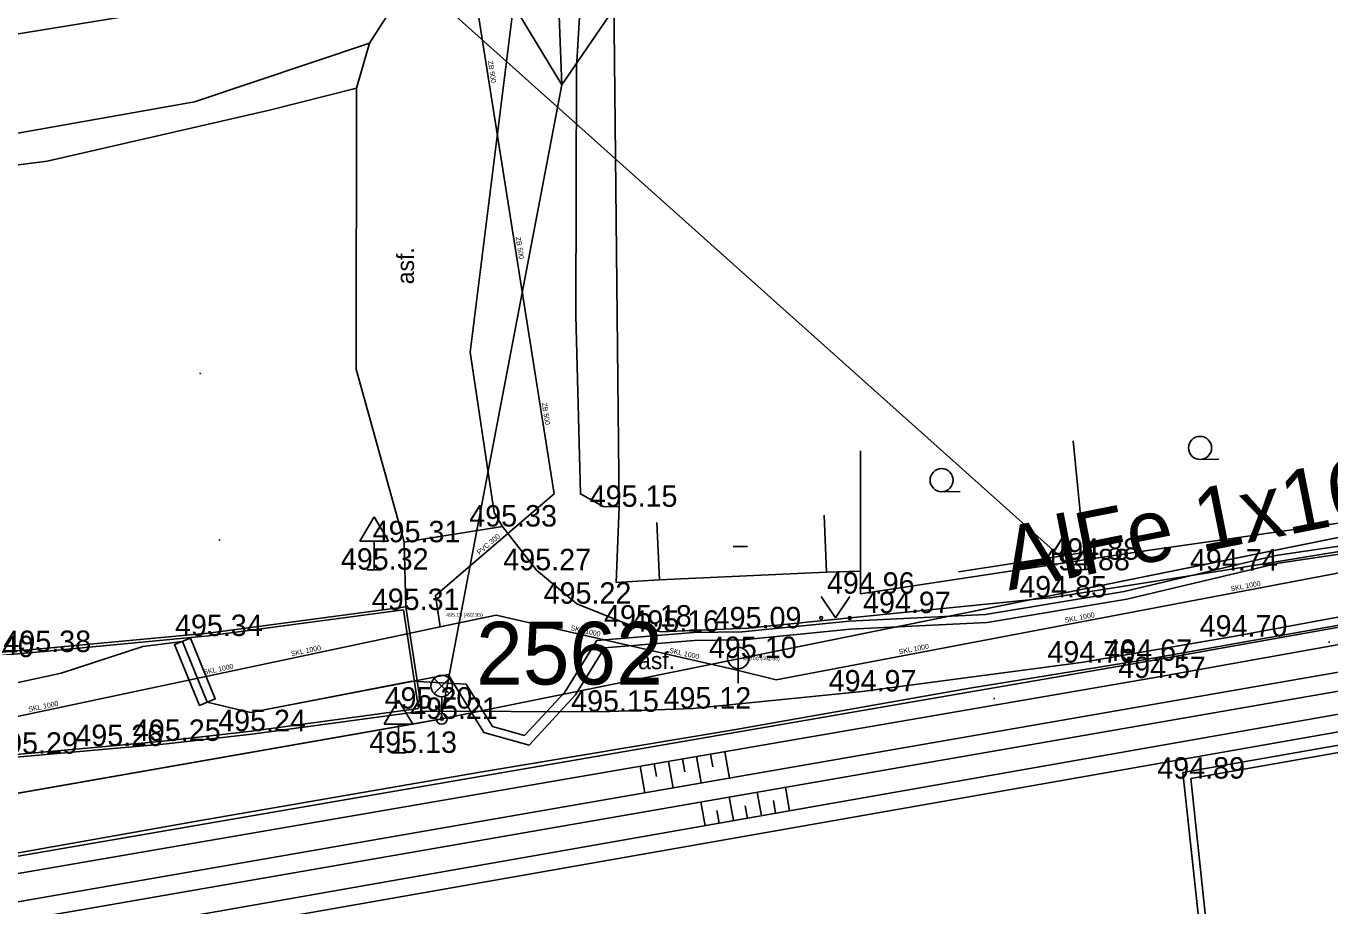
# Model space of a CAD drawing. Extents: x -669642 to -669119, y -1131006 to -1130466.
# Drawn here: x -669315.89 to -669270.3, y -1130602.21 to -1130571.42 of the extents above; entities that cross this region are included whole.
import ezdxf

# ---------------------------------------------------------------- set-up
doc = ezdxf.new("R2010")
doc.units = 0
for name, color, linetype in [('G_Bod_tecka', 7, 'Continuous'), ('G_Bod_vyska', 7, 'Continuous'), ('G_Breh_Teren', 7, 'Continuous'), ('G_Budovy-znacky', 7, 'Continuous'), ('G_Budovy_Objekty', 7, 'Continuous'), ('G_Cesty_Schody', 7, 'Continuous'), ('G_Objekty_dopravni', 7, 'Continuous'), ('G_Objekty_technicke', 7, 'Continuous'), ('G_Plochy_zpevnene', 7, 'Continuous'), ('G_Ploty', 7, 'Continuous'), ('G_Ploty_vstupy', 7, 'Continuous'), ('G_Popisy_povrchu', 7, 'Continuous'), ('G_Site-kanalizace', 7, 'Continuous'), ('G_Site-Sloupy', 7, 'Continuous'), ('G_Vyskopis-bod_terenu', 7, 'Continuous'), ('G_Vyskove_srafy', 7, 'Continuous'), ('G_Z_CHRANICKA-TEPLOVOD_kotovane', 7, 'Continuous'), ('G_Z_ELsilove_nadz_kotovane', 7, 'Continuous'), ('G_Z_ELsilove_podz_kotovane', 7, 'Continuous'), ('G_Z_KANAL_podz_kotovane', 7, 'Continuous'), ('G_Z_SPOJE_nadz_kotovane', 7, 'Continuous'), ('G_Z_SPOJE_podz_kotovane', 7, 'Continuous'), ('G_Zabradli_Svodidla', 7, 'Continuous'), ('G_Zelen-Znacky', 7, 'Continuous'), ('Vrstva 1', 7, 'Continuous'), ('Vrstva 12', 7, 'Continuous'), ('Vrstva 2', 7, 'Continuous'), ('Vrstva 3', 7, 'Continuous'), ('Vrstva 4', 7, 'Continuous'), ('Vrstva 62', 7, 'Continuous'), ('Vrstva 8', 7, 'Continuous')]:
    doc.layers.add(name, color=color, linetype=linetype)

msp = doc.modelspace()

# ---------------------------------------------------------------- linework, layer by layer
at = {"layer": 'G_Bod_tecka'}
for p, q in [((-669295.16, -1130588.24), (-669295.16, -1130588.24)), ((-669299.23, -1130588.93), (-669299.23, -1130588.93)), ((-669302.67, -1130589.48), (-669302.67, -1130589.48)), ((-669303.72, -1130590.44), (-669303.72, -1130590.44)), ((-669298.04, -1130590.46), (-669298.04, -1130590.46)), ((-669279.2, -1130590.46), (-669279.2, -1130590.46)), ((-669278.88, -1130590.09), (-669278.88, -1130590.09)), ((-669274.03, -1130590.47), (-669274.03, -1130590.47)), ((-669286.72, -1130591.28), (-669286.72, -1130591.28)), ((-669302.7, -1130591.85), (-669302.7, -1130591.85)), ((-669296.63, -1130591.63), (-669296.63, -1130591.63)), ((-669280, -1130591.41), (-669280, -1130591.41)), ((-669285.46, -1130591.96), (-669285.46, -1130591.96)), ((-669309.52, -1130592.76), (-669309.52, -1130592.76)), ((-669294.67, -1130592.43), (-669294.67, -1130592.43)), ((-669293.69, -1130592.61), (-669293.69, -1130592.61)), ((-669290.66, -1130592.49), (-669290.66, -1130592.49)), ((-669273.68, -1130592.78), (-669273.68, -1130592.78)), ((-669315.52, -1130593.32), (-669315.52, -1130593.32)), ((-669290.97, -1130593.53), (-669290.97, -1130593.53)), ((-669277.01, -1130593.63), (-669277.01, -1130593.63)), ((-669279, -1130593.69), (-669279, -1130593.69)), ((-669276.55, -1130594.23), (-669276.55, -1130594.23)), ((-669286.66, -1130594.7), (-669286.66, -1130594.7)), ((-669302.17, -1130595.3), (-669302.17, -1130595.3)), ((-669295.81, -1130595.41), (-669295.81, -1130595.41)), ((-669292.58, -1130595.3), (-669292.58, -1130595.3)), ((-669301.36, -1130595.66), (-669301.36, -1130595.66)), ((-669308.01, -1130596.09), (-669308.01, -1130596.09)), ((-669312.99, -1130596.61), (-669312.99, -1130596.61)), ((-669310.99, -1130596.43), (-669310.99, -1130596.43)), ((-669302.87, -1130596.85), (-669302.87, -1130596.85)), ((-669275.17, -1130597.75), (-669275.17, -1130597.75))]:
    msp.add_line(p, q, dxfattribs=at)
at = {"layer": 'G_Breh_Teren'}
for p, q in [((-669295.16, -1130588.24), (-669295.71, -1130588.23)), ((-669263.31, -1130592.86), (-669321.43, -1130602.98)), ((-669263.2, -1130593.5), (-669321.32, -1130603.62))]:
    msp.add_line(p, q, dxfattribs=at)
msp.add_lwpolyline([(-669295.71, -1130588.23), (-669296.51, -1130587.79), (-669296.67, -1130581.54), (-669296.65, -1130572.86), (-669296.25, -1130566.21)], dxfattribs=at)
at = {"layer": 'G_Budovy-znacky'}
msp.add_line((-669291.17, -1130589.63), (-669290.67, -1130589.63), dxfattribs=at)
at = {"layer": 'G_Budovy_Objekty'}
for p, q in [((-669287.9, -1130590.53), (-669287.99, -1130588.53)), ((-669293.75, -1130590.79), (-669293.84, -1130588.79)), ((-669287.9, -1130590.53), (-669293.75, -1130590.79))]:
    msp.add_line(p, q, dxfattribs=at)
at = {"layer": 'G_Cesty_Schody'}
for p, q in [((-669302.7, -1130591.85), (-669309.52, -1130592.76)), ((-669302.17, -1130595.3), (-669302.7, -1130591.85)), ((-669309.52, -1130592.76), (-669315.53, -1130593.32)), ((-669308.01, -1130596.09), (-669302.17, -1130595.3))]:
    msp.add_line(p, q, dxfattribs=at)
for points in [[(-669358.7, -1130582.84), (-669349.67, -1130580.25), (-669339.37, -1130577.97), (-669326.4, -1130576.61), (-669318.76, -1130575.62), (-669310, -1130574.07), (-669303.88, -1130572.02)], [(-669304.34, -1130573.59), (-669307.38, -1130574.36), (-669315.15, -1130576.14), (-669322.53, -1130577.09), (-669335.09, -1130578.61), (-669345.89, -1130580.45), (-669355.7, -1130583.04)], [(-669315.53, -1130593.32), (-669317.5, -1130593.5), (-669319.51, -1130593.59), (-669322.87, -1130593.54), (-669325.49, -1130593.31), (-669328.44, -1130592.66), (-669331.33, -1130591.85), (-669335.07, -1130590.4), (-669339.68, -1130588.48), (-669344.27, -1130586.54)], [(-669341.06, -1130591.69), (-669338.29, -1130592.84), (-669335.49, -1130594.04), (-669333.35, -1130594.86), (-669330.72, -1130595.66), (-669328.77, -1130596.17), (-669326.93, -1130596.59), (-669324.72, -1130596.92), (-669322.94, -1130597.02), (-669320.89, -1130597.08), (-669318.97, -1130597.07), (-669317.97, -1130597.04), (-669315.98, -1130596.88), (-669312.99, -1130596.61)], [(-669312.99, -1130596.61), (-669310.99, -1130596.43), (-669308.01, -1130596.09)]]:
    msp.add_lwpolyline(points, dxfattribs=at)
at = {"layer": 'G_Objekty_dopravni'}
for p, q in [((-669304.22, -1130589.44), (-669303.72, -1130588.59)), ((-669303.72, -1130588.59), (-669303.22, -1130589.44)), ((-669304.22, -1130589.44), (-669303.22, -1130589.44)), ((-669303.72, -1130590.44), (-669303.72, -1130589.44)), ((-669303.97, -1130590.44), (-669303.47, -1130590.44)), ((-669303.37, -1130595.85), (-669302.87, -1130595)), ((-669302.87, -1130595), (-669302.37, -1130595.85)), ((-669303.37, -1130595.85), (-669302.37, -1130595.85)), ((-669302.87, -1130596.85), (-669302.87, -1130595.85)), ((-669303.12, -1130596.85), (-669302.62, -1130596.85))]:
    msp.add_line(p, q, dxfattribs=at)
at = {"layer": 'G_Objekty_technicke'}
for p, q in [((-669301.625, -1130594.245), (-669301.095, -1130594.775)), ((-669301.625, -1130594.775), (-669301.095, -1130594.245)), ((-669301.36, -1130595.66), (-669301.36, -1130594.885))]:
    msp.add_line(p, q, dxfattribs=at)
for centre, radius in [((-669301.36, -1130594.51), 0.375), ((-669301.36, -1130595.66), 0.19), ((-669301.36, -1130595.66), 0.05)]:
    msp.add_circle(centre, radius, dxfattribs=at)
at = {"layer": 'G_Plochy_zpevnene'}
for p, q in [((-669239.18, -1130586.94), (-669276.65, -1130593.64)), ((-669276.55, -1130594.23), (-669239.04, -1130587.52)), ((-669274.03, -1130590.47), (-669267.43, -1130589.39)), ((-669321.18, -1130604.5), (-669238.93, -1130590.03)), ((-669280, -1130591.41), (-669274.03, -1130590.47)), ((-669321.04, -1130605.09), (-669238.79, -1130590.62)), ((-669309.53, -1130592.66), (-669302.62, -1130591.74)), ((-669302.06, -1130595.39), (-669302.62, -1130591.74)), ((-669285.46, -1130591.96), (-669280, -1130591.41)), ((-669273.68, -1130592.78), (-669267.14, -1130591.57)), ((-669290.66, -1130592.49), (-669285.46, -1130591.96)), ((-669315.54, -1130593.22), (-669309.53, -1130592.66)), ((-669279, -1130593.69), (-669273.68, -1130592.78)), ((-669276.65, -1130593.64), (-669321.72, -1130601.42)), ((-669286.66, -1130594.7), (-669279, -1130593.69)), ((-669276.55, -1130594.23), (-669321.59, -1130602.01)), ((-669292.58, -1130595.3), (-669286.66, -1130594.7)), ((-669308, -1130596.19), (-669302.06, -1130595.39)), ((-669302.06, -1130595.39), (-669295.81, -1130595.41)), ((-669295.81, -1130595.41), (-669292.58, -1130595.3))]:
    msp.add_line(p, q, dxfattribs=at)
for points in [[(-669296.25, -1130566.21), (-669298.83, -1130570.51), (-669300.36, -1130582.83), (-669299.53, -1130588.44), (-669299.23, -1130588.93)], [(-669301.18, -1130566.89), (-669302, -1130569.07), (-669303.88, -1130572.02), (-669304.34, -1130573.59), (-669304.35, -1130583.42), (-669302.67, -1130589.48)], [(-669302.62, -1130591.74), (-669302.67, -1130589.48), (-669299.23, -1130588.93), (-669298.04, -1130590.46), (-669296.63, -1130591.63), (-669294.67, -1130592.43), (-669293.69, -1130592.61), (-669290.66, -1130592.49)], [(-669341.1, -1130591.78), (-669338.33, -1130592.93), (-669335.53, -1130594.13), (-669333.38, -1130594.95), (-669330.75, -1130595.76), (-669328.79, -1130596.27), (-669326.95, -1130596.69), (-669324.73, -1130597.02), (-669322.94, -1130597.12), (-669320.89, -1130597.18), (-669318.97, -1130597.17), (-669317.96, -1130597.14), (-669315.97, -1130596.98), (-669312.98, -1130596.71)], [(-669319.51, -1130593.49), (-669317.51, -1130593.4), (-669315.54, -1130593.22)], [(-669312.98, -1130596.71), (-669310.98, -1130596.53), (-669308, -1130596.19)]]:
    msp.add_lwpolyline(points, dxfattribs=at)
at = {"layer": 'G_Ploty'}
for p, q in [((-669295.16, -1130588.24), (-669295.38, -1130566.1)), ((-669286.72, -1130591.28), (-669286.72, -1130586.28)), ((-669278.9, -1130589.84), (-669279.28, -1130585.93)), ((-669269.12, -1130588.68), (-669276.6, -1130589.76)), ((-669278.9, -1130589.84), (-669283.29, -1130590.51)), ((-669278.88, -1130590.09), (-669278.9, -1130589.84)), ((-669277.69, -1130589.92), (-669278.88, -1130590.09)), ((-669278.88, -1130590.09), (-669283.26, -1130590.76)), ((-669293.75, -1130590.79), (-669295.26, -1130590.89)), ((-669286.72, -1130590.49), (-669287.9, -1130590.53)), ((-669250.3, -1130593.11), (-669275.44, -1130597.54)), ((-669275.17, -1130597.75), (-669250.26, -1130593.35)), ((-669275.44, -1130597.54), (-669274.01, -1130610.89)), ((-669273.76, -1130610.86), (-669275.17, -1130597.75))]:
    msp.add_line(p, q, dxfattribs=at)
msp.add_lwpolyline([(-669322.61, -1130572.19), (-669322.43, -1130573.43), (-669316.82, -1130571.8), (-669306.98, -1130570.19), (-669307.07, -1130569.33)], dxfattribs=at)
at = {"layer": 'G_Ploty_vstupy'}
for p, q in [((-669295.16, -1130588.24), (-669295.26, -1130590.89)), ((-669277.69, -1130589.92), (-669276.6, -1130589.76)), ((-669286.72, -1130591.28), (-669283.26, -1130590.76))]:
    msp.add_line(p, q, dxfattribs=at)
at = {"layer": 'G_Site-kanalizace'}
msp.add_line((-669290.99, -1130593.155), (-669290.99, -1130594.405), dxfattribs=at)
msp.add_circle((-669290.99, -1130593.53), 0.375, dxfattribs=at)
at = {"layer": 'G_Site-Sloupy'}
msp.add_circle((-669279.2, -1130590.46), 0.2, dxfattribs=at)
for radius in [0.18, 0.16, 0.14, 0.12, 0.1, 0.08, 0.06, 0.04, 0.02]:
    msp.add_arc((-669279.2, -1130590.46), radius, 180, 0, dxfattribs=at)
at = {"layer": 'G_Vyskopis-bod_terenu'}
for p, q in [((-669309.81, -1130583.57), (-669309.79, -1130583.57)), ((-669309.8, -1130583.555), (-669309.8, -1130583.57)), ((-669309.8, -1130583.585), (-669309.8, -1130583.57)), ((-669309.14, -1130589.4), (-669309.12, -1130589.4)), ((-669309.13, -1130589.385), (-669309.13, -1130589.4)), ((-669309.13, -1130589.415), (-669309.13, -1130589.4)), ((-669270.34, -1130592.97), (-669270.32, -1130592.97)), ((-669270.33, -1130592.955), (-669270.33, -1130592.97)), ((-669270.33, -1130592.985), (-669270.33, -1130592.97)), ((-669282.05, -1130594.95), (-669282.03, -1130594.95)), ((-669282.04, -1130594.935), (-669282.04, -1130594.95)), ((-669282.04, -1130594.965), (-669282.04, -1130594.95))]:
    msp.add_line(p, q, dxfattribs=at)
at = {"layer": 'G_Vyskove_srafy'}
for p, q in [((-669291.46, -1130596.81), (-669291.3, -1130597.73)), ((-669294.42, -1130597.32), (-669294.26, -1130598.25)), ((-669293.93, -1130597.23), (-669293.85, -1130597.68)), ((-669293.43, -1130597.15), (-669293.27, -1130598.08)), ((-669292.94, -1130597.06), (-669292.86, -1130597.51)), ((-669292.45, -1130596.98), (-669292.29, -1130597.9)), ((-669291.96, -1130596.89), (-669291.88, -1130597.34))]:
    msp.add_line(p, q, dxfattribs=at)
for points in [[(-669290.18, -1130599.05), (-669290.33, -1130598.22)], [(-669289.2, -1130598.88), (-669289.34, -1130598.05)], [(-669292.15, -1130599.4), (-669292.3, -1130598.56)], [(-669291.16, -1130599.22), (-669291.31, -1130598.39)], [(-669289.69, -1130598.96), (-669289.76, -1130598.52)], [(-669291.66, -1130599.31), (-669291.74, -1130598.87)], [(-669290.67, -1130599.14), (-669290.75, -1130598.7)]]:
    msp.add_lwpolyline(points, dxfattribs=at)
at = {"layer": 'G_Z_CHRANICKA-TEPLOVOD_kotovane'}
msp.add_lwpolyline([(-669310.148, -1130592.833), (-669309.278, -1130594.961), (-669309.833, -1130595.188), (-669310.703, -1130593.06)], close=True, dxfattribs=at)
at = {"layer": 'G_Z_ELsilove_nadz_kotovane'}
msp.add_lwpolyline([(-669302.94, -1130569.21), (-669279.2, -1130590.46), (-669278.508, -1130590.398)], dxfattribs=at)
at = {"layer": 'G_Z_ELsilove_podz_kotovane'}
for points in [[(-669335.66, -1130601.68), (-669301.36, -1130595.66), (-669264.19, -1130588.13), (-669223.67, -1130580.18), (-669196.59, -1130561.75), (-669196.42, -1130548.14)], [(-669211.64, -1130571.98), (-669216.03, -1130573.57), (-669218.46, -1130574.18), (-669223.13, -1130576.06), (-669226.18, -1130577.44), (-669233.51, -1130580.09), (-669233.78, -1130580.1), (-669244.31, -1130582.95), (-669254.55, -1130586.05), (-669260.23, -1130587.78), (-669266.35, -1130589.08), (-669272.19, -1130589.94), (-669277.5, -1130591.2), (-669282.34, -1130592.01), (-669287.11, -1130592.24), (-669290.85, -1130592.62), (-669292.56, -1130592.64), (-669295.94, -1130592.92), (-669297.06, -1130594.72), (-669298.46, -1130596.24), (-669299.58, -1130595.93), (-669300.5, -1130594.45), (-669302.41, -1130594.34)], [(-669302.41, -1130594.34), (-669308.043, -1130595.433), (-669309.556, -1130595.075), (-669310.426, -1130592.947), (-669311.813, -1130593.133), (-669314.669, -1130594.062), (-669321.231, -1130595.479), (-669332.462, -1130596.943), (-669347.246, -1130599.3), (-669361.05, -1130601.573), (-669379.16, -1130605.127)]]:
    msp.add_lwpolyline(points, dxfattribs=at)
at = {"layer": 'G_Z_KANAL_podz_kotovane'}
for p, q in [((-669300.29, -1130569.66), (-669297.43, -1130587.79)), ((-669327.79, -1130598.03), (-669301.41, -1130592.44))]:
    msp.add_line(p, q, dxfattribs=at)
for points in [[(-669291.03, -1130593.96), (-669289.67, -1130594.29), (-669246.97, -1130586.18)], [(-669297.43, -1130587.79), (-669301.58, -1130591.34), (-669301.41, -1130592.44)], [(-669301.41, -1130592.44), (-669299.45, -1130592.03), (-669291.03, -1130593.96)]]:
    msp.add_lwpolyline(points, dxfattribs=at)
at = {"layer": 'G_Z_SPOJE_nadz_kotovane'}
for points in [[(-669297.16, -1130573.48), (-669298.14, -1130548.25)], [(-669297.16, -1130573.48), (-669285.55, -1130556.49), (-669285.2, -1130555.99)], [(-669297.16, -1130573.48), (-669303.87, -1130562.38), (-669304.44, -1130561.44)], [(-669374.41, -1130627.52), (-669335.65, -1130601.68), (-669301.39, -1130595.67), (-669297.16, -1130573.48)]]:
    msp.add_lwpolyline(points, dxfattribs=at)
at = {"layer": 'G_Z_SPOJE_podz_kotovane'}
for points in [[(-669211.394, -1130572.2), (-669215.891, -1130573.829), (-669218.312, -1130574.437), (-669222.943, -1130576.301), (-669226.001, -1130577.685), (-669233.418, -1130580.366), (-669233.708, -1130580.377), (-669244.179, -1130583.211), (-669254.412, -1130586.309), (-669260.111, -1130588.045), (-669266.266, -1130589.352), (-669272.1, -1130590.211), (-669277.406, -1130591.47), (-669282.289, -1130592.287), (-669287.074, -1130592.518), (-669290.823, -1130592.899), (-669292.537, -1130592.919), (-669295.662, -1130593.178), (-669296.679, -1130594.813), (-669298.307, -1130596.58), (-669299.886, -1130596.142), (-669301.134, -1130594.102)], [(-669211.394, -1130572.2), (-669215.891, -1130573.829), (-669218.312, -1130574.437), (-669222.943, -1130576.301), (-669226.001, -1130577.685), (-669233.418, -1130580.366), (-669233.708, -1130580.377), (-669244.179, -1130583.211), (-669254.412, -1130586.309), (-669260.111, -1130588.045), (-669266.266, -1130589.352), (-669272.1, -1130590.211), (-669277.406, -1130591.47), (-669282.289, -1130592.287), (-669287.074, -1130592.518), (-669290.823, -1130592.899), (-669292.537, -1130592.919), (-669295.662, -1130593.178), (-669296.679, -1130594.813), (-669298.307, -1130596.58), (-669299.886, -1130596.142), (-669301.134, -1130594.102)], [(-669379.16, -1130605.127), (-669361.05, -1130601.573), (-669347.246, -1130599.3), (-669332.462, -1130596.943), (-669321.231, -1130595.479), (-669314.669, -1130594.062), (-669311.813, -1130593.133), (-669310.426, -1130592.947), (-669309.556, -1130595.075), (-669308.043, -1130595.433), (-669302.403, -1130594.347), (-669301.134, -1130594.102)], [(-669379.16, -1130605.127), (-669361.05, -1130601.573), (-669347.246, -1130599.3), (-669332.462, -1130596.943), (-669321.231, -1130595.479), (-669314.669, -1130594.062), (-669311.813, -1130593.133), (-669310.426, -1130592.947), (-669309.556, -1130595.075), (-669308.043, -1130595.433), (-669301.134, -1130594.102)]]:
    msp.add_lwpolyline(points, dxfattribs=at)
at = {"layer": 'G_Zabradli_Svodidla'}
msp.add_line((-669239.12, -1130586.87), (-669277.01, -1130593.63), dxfattribs=at)
msp.add_lwpolyline([(-669277.01, -1130593.63), (-669282.89, -1130594.59), (-669291.14, -1130596.04), (-669300.02, -1130597.52), (-669309.79, -1130599.22), (-669321.55, -1130601.3)], dxfattribs=at)
at = {"layer": 'G_Zelen-Znacky'}
for p, q in [((-669274.842, -1130586.58), (-669274.192, -1130586.577)), ((-669283.882, -1130587.71), (-669283.232, -1130587.707)), ((-669288.09, -1130591.38), (-669287.59, -1130592.13)), ((-669287.59, -1130592.13), (-669287.09, -1130591.38))]:
    msp.add_line(p, q, dxfattribs=at)
for centre, radius in [((-669274.842, -1130586.177), 0.403), ((-669283.882, -1130587.307), 0.403), ((-669288.09, -1130592.13), 0.05), ((-669287.09, -1130592.13), 0.05)]:
    msp.add_circle(centre, radius, dxfattribs=at)
at = {"layer": 'Vrstva 1'}
msp.add_line((-669301.36, -1130595.66), (-669301.36, -1130595.66), dxfattribs=at)
at = {"layer": 'Vrstva 12'}
for p, q in [((-669300.288, -1130569.659), (-669297.43, -1130587.79)), ((-669327.79, -1130598.03), (-669301.41, -1130592.44))]:
    msp.add_line(p, q, dxfattribs=at)
for points in [[(-669291.03, -1130593.96), (-669289.67, -1130594.29), (-669246.97, -1130586.18)], [(-669297.43, -1130587.79), (-669301.58, -1130591.34), (-669301.41, -1130592.44)], [(-669301.41, -1130592.44), (-669299.45, -1130592.03), (-669291.03, -1130593.96)]]:
    msp.add_lwpolyline(points, dxfattribs=at)
at = {"layer": 'Vrstva 62'}
for p, q in [((-669301.36, -1130595.66), (-669264.19, -1130588.13)), ((-669335.66, -1130601.68), (-669301.36, -1130595.66))]:
    msp.add_line(p, q, dxfattribs=at)
at = {"layer": 'Vrstva 8'}
for p, q in [((-669301.41, -1130592.44), (-669301.41, -1130592.44)), ((-669291.03, -1130593.96), (-669291.03, -1130593.96))]:
    msp.add_line(p, q, dxfattribs=at)

# ---------------------------------------------------------------- texts
at = {"layer": 'G_Bod_vyska'}
for s, p in [('495.15', (-669296.184, -1130588.24)), ('495.33', (-669300.396, -1130588.93)), ('495.31', (-669303.774, -1130589.48)), ('494.88', (-669280.046, -1130590.09)), ('495.32', (-669304.886, -1130590.44)), ('495.27', (-669299.206, -1130590.46)), ('494.88', (-669280.366, -1130590.46)), ('494.74', (-669275.196, -1130590.47)), ('495.22', (-669297.796, -1130591.63)), ('494.96', (-669287.892, -1130591.28)), ('494.85', (-669281.166, -1130591.41)), ('495.31', (-669303.804, -1130591.85)), ('494.97', (-669286.628, -1130591.96)), ('495.18', (-669295.684, -1130592.43)), ('495.16', (-669294.728, -1130592.61)), ('495.09', (-669291.85, -1130592.49)), ('495.34', (-669310.686, -1130592.76)), ('494.70', (-669274.858, -1130592.78)), ('495.40', (-669318.688, -1130593.5)), ('495.38', (-669316.686, -1130593.32)), ('495.10', (-669292.016, -1130593.53)), ('494.76', (-669280.18, -1130593.69)), ('494.67', (-669278.19, -1130593.63)), ('494.57', (-669277.706, -1130594.23)), ('494.97', (-669287.828, -1130594.7)), ('495.20', (-669303.358, -1130595.3)), ('495.12', (-669293.604, -1130595.3)), ('495.21', (-669302.464, -1130595.66)), ('495.15', (-669296.834, -1130595.41)), ('495.24', (-669309.176, -1130596.09)), ('495.26', (-669314.17, -1130596.61)), ('495.25', (-669312.156, -1130596.43)), ('495.29', (-669317.148, -1130596.88)), ('495.13', (-669303.894, -1130596.85)), ('494.89', (-669276.338, -1130597.75))]:
    msp.add_text(s, height=0.75, dxfattribs=at).set_placement(p)
at = {"layer": 'G_Popisy_povrchu'}
msp.add_text('asf.', height=0.6, rotation=89.9417, dxfattribs=at).set_placement((-669302.331, -1130580.452))
msp.add_text('asf.', height=0.6, dxfattribs=at).set_placement((-669294.492, -1130593.92))
at = {"layer": 'Vrstva 2'}
for s, p in [('495.15 (492.95)', (-669301.204, -1130592.087)), ('495.08 (492.88)', (-669290.824, -1130593.607))]:
    msp.add_text(s, height=0.13163, dxfattribs=at).set_placement(p)
at = {"layer": 'Vrstva 3'}
for s, height, rotation, p in [('ZB 500', 0.1755, 278.9621, (-669299.745, -1130572.644)), ('ZB 500', 0.1755, 278.9684, (-669298.774, -1130578.809)), ('ZB 500', 0.1755, 278.9684, (-669297.86, -1130584.611)), ('AlFe 1x16', 2.1939, 11.2681, (-669281.529, -1130591.169)), ('PVC 300', 0.1755, 40.5239, (-669300.04, -1130589.93)), ('SKL 1000', 0.1755, 10.7353, (-669273.761, -1130591.196)), ('SKL 1000', 0.1755, 10.7595, (-669279.562, -1130592.298)), ('SKL 1000', 0.1755, 347.0827, (-669296.868, -1130592.549)), ('SKL 1000', 0.1755, 11.9739, (-669306.611, -1130593.47)), ('SKL 1000', 0.1755, 347.0827, (-669293.416, -1130593.34)), ('SKL 1000', 0.1755, 10.7595, (-669285.36, -1130593.4)), ('SKL 1000', 0.1755, 11.9613, (-669309.671, -1130594.118)), ('SKL 1000', 0.1755, 11.9676, (-669315.792, -1130595.415))]:
    msp.add_text(s, height=height, rotation=rotation, dxfattribs=at).set_placement(p)
at = {"layer": 'Vrstva 4'}
msp.add_text('2562', height=2.1939, dxfattribs=at).set_placement((-669300.157, -1130594.458))

doc.saveas('drawing.dxf')
